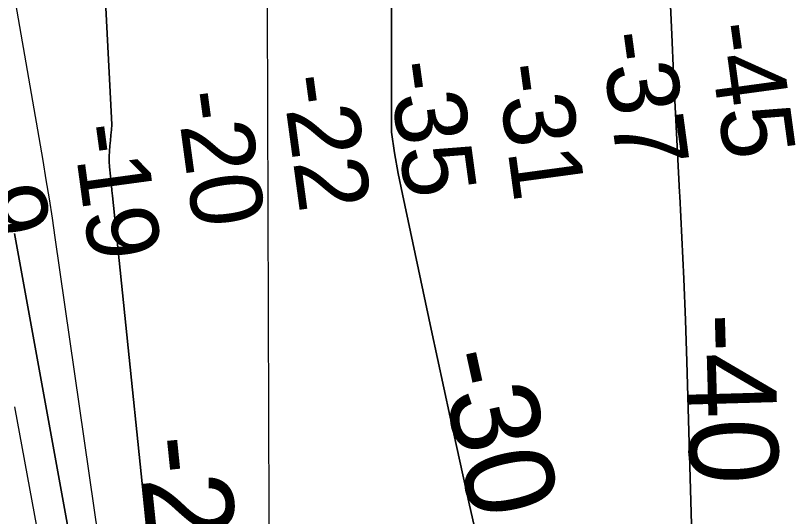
# Model space of a CAD drawing. Extents: x 3392644 to 3430565, y 576657 to 602123.
# Drawn here: x 3412346 to 3413075, y 583686 to 584154 of the extents above; entities that cross this region are included whole.
import ezdxf

# ---------------------------------------------------------------- set-up
doc = ezdxf.new("R2010")
doc.units = 0
for name, color, linetype in [('V-GRID-MAJR', 7, 'Continuous'), ('V-RIVR-EDGE', 7, 'Continuous'), ('V-RIVR-RANG', 7, 'Continuous'), ('V-TOPO-DPTH', 7, 'Continuous'), ('V-TOPO-MINR', 7, 'Continuous'), ('V-TOPO-MINR-IDEN', 7, 'Continuous')]:
    doc.layers.add(name, color=color, linetype=linetype)

msp = doc.modelspace()

# ---------------------------------------------------------------- linework, layer by layer
at = {"layer": 'V-GRID-MAJR'}
msp.add_spline([(3412589.08, 582101.82), (3412567.06, 588159.46), (3412545.02, 594220.57), (3412522.98, 600281.7), (3412522.97, 600285.15)], degree=3, dxfattribs=at)
at = {"layer": 'V-RIVR-EDGE'}
msp.add_spline([(3412059.19, 585196.29), (3412062.07, 585176.55), (3412061.68, 585167.77), (3412066.02, 585148.02), (3412070.01, 585133.76), (3412072.16, 585119.13), (3412074.7, 585110.35), (3412079.78, 585095.72), (3412081.23, 585089.5), (3412079.74, 585078.54), (3412079.36, 585072.32), (3412081.17, 585067.57), (3412084.46, 585067.19), (3412095.07, 585068.63), (3412098.72, 585067.52), (3412101.26, 585058.38), (3412103.39, 585032.42), (3412101.55, 585030.23), (3412098.62, 585028.41), (3412097.52, 585027.31), (3412097.52, 585024.39), (3412102.98, 585018.16), (3412107.71, 585007.18), (3412106.91, 584977.94), (3412102.84, 584958.58), (3412103.52, 584940.3), (3412103.51, 584934.09), (3412107.14, 584926.4), (3412112.99, 584923.83), (3412115.53, 584916.51), (3412114.78, 584908.47), (3412113.67, 584905.55), (3412117.32, 584901.15), (3412119.86, 584893.83), (3412124.19, 584870.79), (3412130.67, 584830.93), (3412135.72, 584804.6), (3412137.88, 584792.53), (3412134.94, 584783.4), (3412138.14, 584748.3), (3412137.02, 584737.7), (3412137.35, 584723.45), (3412141.69, 584704.79), (3412149.65, 584674.07), (3412155.42, 584639.32), (3412160.84, 584615.18), (3412165.17, 584590.32), (3412166.24, 584579.71), (3412169.13, 584565.08), (3412169.11, 584558.5), (3412167.64, 584554.85), (3412164.34, 584551.94), (3412166.85, 584533.29), (3412168.28, 584519.03), (3412171.16, 584502.2), (3412177.29, 584467.83), (3412184.18, 584443.68), (3412191.41, 584410.04), (3412199.71, 584367.61), (3412203.63, 584329.22), (3412206.83, 584289), (3412206.41, 584269.26), (3412208.92, 584247.69), (3412213.59, 584216.97), (3412216.5, 584210.38), (3412220.87, 584204.53), (3412226.72, 584202.32), (3412230.37, 584203.77), (3412233.29, 584201.57), (3412234.37, 584193.53), (3412234, 584192.06), (3412230.34, 584190.61), (3412233.23, 584174.15), (3412237.92, 584149.65), (3412243.71, 584125.51), (3412250.95, 584099.54), (3412250.94, 584093.69), (3412249.09, 584083.46), (3412250.16, 584076.15), (3412275.2, 584001.51), (3412285.34, 583961.28), (3412288.92, 583930.56), (3412290.33, 583910.09), (3412289.21, 583900.22), (3412292.08, 583879.38), (3412299.34, 583856.33), (3412308.04, 583829.26), (3412312.72, 583799.27), (3412319.18, 583750.64), (3412320.96, 583731.26), (3412329.26, 583686.64), (3412338.66, 583647.14), (3412344.41, 583604.35), (3412350.16, 583567.42), (3412358.82, 583520.61), (3412365.28, 583471.61), (3412371.75, 583429.19), (3412374.99, 583407.98), (3412379.36, 583398.83), (3412379.34, 583391.15), (3412378.96, 583387.86), (3412376.75, 583379.83), (3412374.91, 583375.45), (3412373.43, 583366.68), (3412373.76, 583353.88), (3412378.83, 583331.94), (3412382.46, 583325.35), (3412385.73, 583315.1), (3412394.11, 583305.21), (3412394.46, 583299.73), (3412394.44, 583288.03), (3412393.68, 583278.53), (3412393.65, 583267.93), (3412397.62, 583244.89), (3412403.03, 583217.82), (3412407.68, 583175.04), (3412422.12, 583100.44), (3412429.01, 583076.66), (3412431.89, 583060.57), (3412431.87, 583051.43), (3412434.39, 583034.97), (3412441.63, 583007.54), (3412451.39, 582962.92), (3412455.36, 582943.9), (3412459.01, 582941.33), (3412460.45, 582932.19), (3412468.39, 582890.5), (3412469.11, 582885.38), (3412468.38, 582884.65), (3412463.99, 582883.93), (3412461.79, 582881.01), (3412462.14, 582876.62), (3412467.57, 582853.21), (3412470.46, 582841.14), (3412473.74, 582838.21), (3412477.03, 582835.28), (3412479.92, 582822.48), (3412500.51, 582724.46), (3412513.18, 582673.98), (3412526.2, 582618.02), (3412557.05, 582528.02), (3412580.26, 582453.02), (3412593.31, 582406.57), (3412604.92, 582372.54), (3412613.62, 582344.01), (3412619.42, 582324.25), (3412629.98, 582308.14), (3412635.42, 582288.76), (3412638.32, 582277.42), (3412649.24, 582259.84), (3412659.04, 582231.67), (3412668.49, 582210.08), (3412681.6, 582191.41), (3412693.62, 582172), (3412707.76, 582126.27), (3412708.45, 582107.63), (3412708.05, 582102.25)], degree=3, dxfattribs=at)
at = {"layer": 'V-TOPO-DPTH'}
for points in [[(3412401.89, 584718.97), (3412436.27, 584051.66), (3412435.87, 584046.71), (3412435.43, 584041.76), (3412434.92, 584036.82), (3412434.38, 584031.89), (3412433.96, 584026.95), (3412433.75, 584022.02), (3412433.86, 584017.08), (3412434.18, 584012.13), (3412435.84, 583994.86), (3412436.3, 583990.08), (3412436.54, 583987.68), (3412436.79, 583985.29), (3412478.19, 583583.42)], [(3412478.19, 583583.42), (3412436.79, 583985.29), (3412436.54, 583987.68), (3412436.3, 583990.08), (3412435.84, 583994.86), (3412434.18, 584012.13), (3412433.86, 584017.08), (3412433.75, 584022.02), (3412433.96, 584026.95), (3412434.38, 584031.89), (3412434.92, 584036.82), (3412435.43, 584041.76), (3412435.87, 584046.71), (3412436.27, 584051.66), (3412401.89, 584718.97)], [(3412698.02, 584722.8), (3412697.43, 584044.75), (3412700.32, 584025.29), (3412703.77, 584005.92), (3412707.59, 583986.62), (3412734.4, 583860.67), (3412752.18, 583778.5), (3412770.34, 583696.41), (3412789.05, 583614.45)], [(3412789.05, 583614.45), (3412770.34, 583696.41), (3412752.18, 583778.5), (3412734.4, 583860.67), (3412707.59, 583986.62), (3412703.77, 584005.92), (3412700.32, 584025.29), (3412697.43, 584044.75), (3412698.02, 584722.8)], [(3412935.46, 584611.17), (3412940.42, 584521.06), (3412945.18, 584430.95), (3412949.65, 584340.81), (3412953.92, 584250.67), (3412959.17, 584135.77), (3412960.9, 584098.97), (3412962.7, 584062.17), (3412964.6, 584025.38), (3412966.57, 583988.59), (3412966.77, 583984.91), (3412968.74, 583946.28), (3412970.5, 583907.65), (3412971.96, 583868.99), (3412973.22, 583830.33), (3412977.56, 583678.08)], [(3412935.46, 584611.17), (3412940.42, 584521.06), (3412945.18, 584430.95), (3412949.65, 584340.81), (3412953.92, 584250.67), (3412959.17, 584135.77), (3412960.9, 584098.97), (3412962.7, 584062.17), (3412964.6, 584025.38), (3412966.57, 583988.59), (3412966.77, 583984.91), (3412968.74, 583946.28), (3412970.5, 583907.65), (3412971.96, 583868.99), (3412973.22, 583830.33), (3412977.56, 583678.08)], [(3412748.79, 582102.4), (3412725.89, 582179.86), (3412702.57, 582264.55), (3412668.64, 582394.94), (3412663.53, 582414.83), (3412658.52, 582434.75), (3412653.65, 582454.7), (3412648.87, 582474.67), (3412584.47, 582747.86), (3412566.42, 582825.14), (3412548.57, 582902.46), (3412531.04, 582979.86), (3412513.71, 583057.31), (3412486.89, 583178.34), (3412483.23, 583195.32), (3412479.7, 583212.33), (3412476.36, 583229.39), (3412473.16, 583246.46), (3412345.32, 583950.09)], [(3412345.32, 583950.09), (3412473.16, 583246.46), (3412476.36, 583229.39), (3412479.7, 583212.33), (3412483.23, 583195.32), (3412486.89, 583178.34), (3412513.71, 583057.31), (3412531.04, 582979.86), (3412548.57, 582902.46), (3412566.42, 582825.14), (3412584.47, 582747.86), (3412648.87, 582474.67), (3412653.65, 582454.7), (3412658.52, 582434.75), (3412663.53, 582414.83), (3412668.64, 582394.94), (3412702.57, 582264.55), (3412725.89, 582179.86), (3412748.79, 582102.4)]]:
    msp.add_lwpolyline(points, dxfattribs=at)
at = {"layer": 'V-TOPO-MINR'}
for points in [[(3412401.89, 584718.97), (3412436.27, 584051.66), (3412435.87, 584046.71), (3412435.43, 584041.76), (3412434.92, 584036.82), (3412434.38, 584031.89), (3412433.96, 584026.95), (3412433.75, 584022.02), (3412433.86, 584017.08), (3412434.18, 584012.13), (3412435.84, 583994.86), (3412436.3, 583990.08), (3412436.54, 583987.68), (3412436.79, 583985.29), (3412478.19, 583583.42)], [(3412698.02, 584722.8), (3412697.43, 584044.75), (3412700.32, 584025.29), (3412703.77, 584005.92), (3412707.59, 583986.62), (3412734.4, 583860.67), (3412752.18, 583778.5), (3412770.34, 583696.41), (3412789.05, 583614.45)], [(3412977.56, 583678.08), (3412973.22, 583830.33), (3412971.96, 583868.99), (3412970.5, 583907.65), (3412968.74, 583946.28), (3412966.77, 583984.91), (3412966.57, 583988.59), (3412964.6, 584025.38), (3412962.7, 584062.17), (3412960.9, 584098.97), (3412959.17, 584135.77), (3412953.92, 584250.67), (3412949.65, 584340.81), (3412945.18, 584430.95), (3412940.42, 584521.06), (3412935.46, 584611.17)], [(3412296.08, 584451.22), (3412371.71, 584018.11), (3412374.76, 584000.19), (3412377.69, 583982.26), (3412380.46, 583964.3), (3412383.12, 583946.32), (3412419.32, 583693.84), (3412431.1, 583613.93)], [(3412345.32, 583950.09), (3412473.16, 583246.46), (3412476.36, 583229.39), (3412479.7, 583212.33), (3412483.23, 583195.32), (3412486.89, 583178.34), (3412513.71, 583057.31), (3412531.04, 582979.86), (3412548.57, 582902.46), (3412566.42, 582825.14), (3412584.47, 582747.86), (3412648.87, 582474.67), (3412653.65, 582454.7), (3412658.52, 582434.75), (3412663.53, 582414.83), (3412668.64, 582394.94), (3412702.57, 582264.55), (3412725.89, 582179.86), (3412748.79, 582102.4)], [(3412345.23, 583788.21), (3412396.4, 583510.62), (3412414.72, 583418.32), (3412446.02, 583264.22), (3412451.84, 583236.27), (3412457.84, 583208.36), (3412464.1, 583180.51), (3412470.56, 583152.7), (3412524.59, 582924.74), (3412544.11, 582842.62), (3412563.68, 582760.51), (3412583.35, 582678.42), (3412603.07, 582596.35), (3412629.26, 582487.6), (3412636, 582459.93), (3412642.83, 582432.28), (3412649.79, 582404.67), (3412656.85, 582377.08), (3412713.8, 582156.61), (3412728.36, 582102.32)]]:
    msp.add_lwpolyline(points, dxfattribs=at)

# ---------------------------------------------------------------- texts
at = {"layer": 'V-RIVR-RANG'}
for s, p in [('-45', (3412991.85, 584144.66)), ('-37', (3412892.09, 584136.15)), ('-35', (3412693.99, 584108.69)), ('-31', (3412795.2, 584106.47)), ('-22', (3412594.79, 584096)), ('-20', (3412495.92, 584080.96)), ('-19', (3412399.21, 584049.98)), ('-9', (3412302.14, 584021.61))]:
    msp.add_text(s, height=67, rotation=277.73247, dxfattribs=at).set_placement(p)
at = {"layer": 'V-TOPO-MINR-IDEN'}
for s, rotation, p in [('-40', 271.63573, (3412971.97, 583874.86)), ('-30', 282.47228, (3412739.47, 583836.07)), ('-20', 275.88185, (3412460.19, 583758.42))]:
    msp.add_text(s, height=83, rotation=rotation, dxfattribs=at).set_placement(p)

doc.saveas('drawing.dxf')
